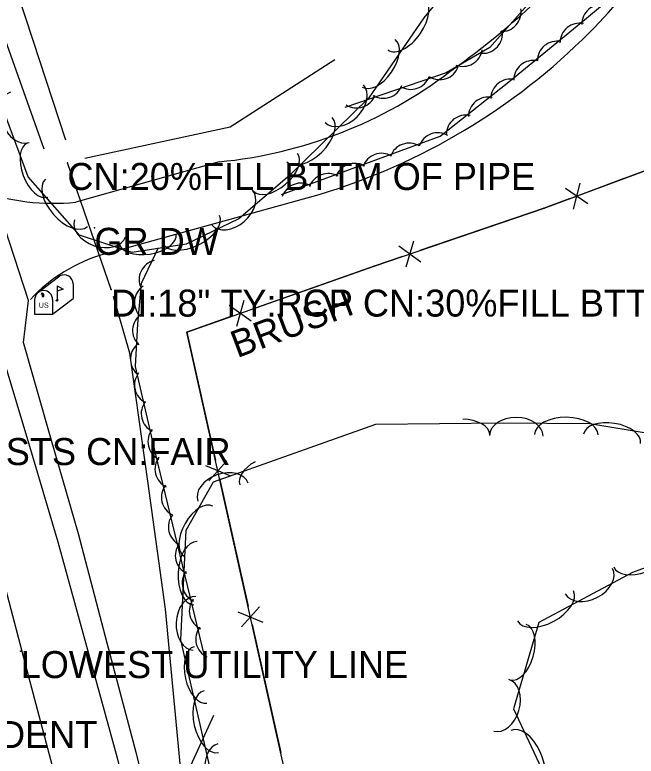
# Model space of a CAD drawing. Extents: x 954793 to 988390, y 1867850 to 1924428.
# Drawn here: x 957857.5 to 957972.5, y 1919621.5 to 1919758.7 of the extents above; entities that cross this region are included whole.
import ezdxf

# ---------------------------------------------------------------- set-up
doc = ezdxf.new("R2010")
doc.units = 0
for name, color, linetype in [('S_DITCHLINE', 7, 'Continuous'), ('S_DRG_PT_SYM', 7, 'Continuous'), ('S_DRIVEWAY', 7, 'Continuous'), ('S_EDGE_PAVEMENT', 7, 'Continuous'), ('S_ELECTRIC_UTILITIES_ANNOT', 7, 'Continuous'), ('S_FENCE', 7, 'Continuous'), ('S_GRD_PT_SYM', 7, 'Continuous'), ('S_MAILBOX', 7, 'Continuous'), ('S_MSC_PT_SYM', 7, 'Continuous'), ('S_PAVEMENT_CROWN', 7, 'Continuous'), ('S_SHOULDER', 7, 'Continuous'), ('S_SIDE_DRAIN', 7, 'Continuous'), ('S_SIDE_DRAIN_ANNOT', 7, 'Continuous'), ('S_STREAM', 7, 'Continuous'), ('S_SURVEY_TEXT_ANNOT', 7, 'Continuous'), ('S_TELEPHONE_UTILITIES_ANNOT', 7, 'Continuous'), ('S_TREE', 7, 'Continuous'), ('S_TREE_ANNOT', 7, 'Continuous'), ('S_UTL_PT_SYM', 7, 'Continuous')]:
    doc.layers.add(name, color=color, linetype=linetype)

msp = doc.modelspace()

# ---------------------------------------------------------------- linework, layer by layer
at = {"layer": 'S_DITCHLINE'}
for points in [[(957862.95, 1919733.81), (957856.48, 1919752.05), (957850.01, 1919770.3), (957843.54, 1919788.55), (957837.07, 1919806.79), (957832.65, 1919818.95), (957828.24, 1919831.1), (957823.82, 1919843.25), (957819.41, 1919855.4)], [(957866.98, 1919735.47), (957860.91, 1919753.92), (957854.85, 1919772.38), (957848.78, 1919790.83), (957842.72, 1919809.28), (957833.46, 1919831.3), (957824.2, 1919853.33)], [(957870.48, 1919732.13), (957883.94, 1919735.02), (957897.39, 1919737.92), (957916.76, 1919750.42)], [(957928.51, 1919435.66), (957925.52, 1919448.55), (957922.53, 1919461.44), (957919.54, 1919474.33), (957916.55, 1919487.21), (957912.24, 1919505.98), (957907.93, 1919524.76), (957903.62, 1919543.53), (957899.31, 1919562.3), (957896.63, 1919575.46), (957893.95, 1919588.62), (957891.28, 1919601.78), (957888.6, 1919614.94), (957887.01, 1919631.83), (957885.42, 1919648.72), (957882.12, 1919672.41), (957878.82, 1919696.1), (957875.81, 1919706.57)]]:
    msp.add_lwpolyline(points, dxfattribs=at)
at = {"layer": 'S_DRG_PT_SYM'}
for points in [[(957867.26, 1919731.26), (957867.26, 1919731.31), (957867.26, 1919731.26), (957867.21, 1919731.26), (957867.26, 1919731.26), (957867.26, 1919731.21), (957867.26, 1919731.26), (957867.31, 1919731.26)], [(957875.35, 1919707.84), (957875.35, 1919707.89), (957875.35, 1919707.84), (957875.3, 1919707.84), (957875.35, 1919707.84), (957875.35, 1919707.79), (957875.35, 1919707.84), (957875.4, 1919707.84)]]:
    msp.add_lwpolyline(points, dxfattribs=at)
for points in [[(957867.26, 1919731.26), (957867.21, 1919731.24), (957867.26, 1919731.26), (957867.28, 1919731.21), (957867.26, 1919731.26), (957867.31, 1919731.27), (957867.26, 1919731.26), (957867.24, 1919731.3)], [(957867.26, 1919731.26), (957867.21, 1919731.24), (957867.26, 1919731.26), (957867.28, 1919731.21), (957867.26, 1919731.26), (957867.31, 1919731.27), (957867.26, 1919731.26), (957867.24, 1919731.3)], [(957875.35, 1919707.84), (957875.3, 1919707.82), (957875.35, 1919707.84), (957875.37, 1919707.79), (957875.35, 1919707.84), (957875.4, 1919707.85), (957875.35, 1919707.84), (957875.33, 1919707.88)], [(957875.35, 1919707.84), (957875.3, 1919707.82), (957875.35, 1919707.84), (957875.37, 1919707.79), (957875.35, 1919707.84), (957875.4, 1919707.85), (957875.35, 1919707.84), (957875.33, 1919707.88)]]:
    msp.add_lwpolyline(points, close=True, dxfattribs=at)
at = {"layer": 'S_DRIVEWAY'}
for points in [[(957895.32, 1919731.48), (957868.8, 1919724.01)], [(957873.99, 1919714.37), (957913.82, 1919725.41)]]:
    msp.add_lwpolyline(points, dxfattribs=at)
for centre, major_axis, ratio, start_param, end_param in [((957847.6, 1919870.01), (98.08, 133.23), 0.986603, 4.570862, 4.817141), ((957847.02, 1919876.45), (118.12, 105.21), 0.994367, 4.602504, 4.903424), ((957879.88, 1919838.96), (97.15, 68.53), 0.996438, 4.389546, 4.885648), ((957888.22, 1919813.63), (70.45, 44.24), 0.988952, 4.242381, 4.801268), ((957864.55, 1919764.34), (26.75, -30.53), 0.997538, 5.220551, 5.667466), ((957881.48, 1919687.27), (-25.89, -12.88), 0.971297, 4.525733, 5.083554)]:
    msp.add_ellipse(centre, major_axis=major_axis, ratio=ratio, start_param=start_param, end_param=end_param, dxfattribs=at)
at = {"layer": 'S_EDGE_PAVEMENT'}
msp.add_lwpolyline([(957909.11, 1919484.01), (957904.61, 1919504.08), (957900.44, 1919522.21), (957896.27, 1919540.35), (957891.64, 1919560.18), (957887.01, 1919580.02), (957881.78, 1919600.59), (957876.55, 1919621.17), (957871.05, 1919641.14), (957865.54, 1919661.12), (957860.28, 1919678.81), (957855.02, 1919696.5), (957848.84, 1919715.66), (957842.66, 1919734.82), (957836.4, 1919751.86)], dxfattribs=at)
at = {"layer": 'S_FENCE'}
for p, q in [((957955.47, 1919722.87), (957986.07, 1919734.3)), ((957962.1, 1919727.53), (957960.85, 1919722.69)), ((957963.53, 1919723.69), (957959.41, 1919726.53)), ((957924.02, 1919712.16), (957955.47, 1919722.87)), ((957931.31, 1919716.8), (957929.91, 1919712)), ((957932.63, 1919712.92), (957928.59, 1919715.88)), ((957889.38, 1919699.95), (957924.02, 1919712.16)), ((957899.92, 1919705.84), (957898.58, 1919701.02)), ((957901.29, 1919701.98), (957897.22, 1919704.89)), ((957906.96, 1919621.2), (957889.38, 1919699.95)), ((957892.79, 1919675.28), (957897.41, 1919673.37)), ((957896.79, 1919676.17), (957893.41, 1919672.48)), ((957902.82, 1919649.14), (957899.45, 1919645.45)), ((957898.82, 1919648.25), (957903.44, 1919646.34))]:
    msp.add_line(p, q, dxfattribs=at)
for points in [[(957946.71, 1919419.31), (957951.49, 1919425.65), (957936.4, 1919493.5), (957919.99, 1919567.92), (957906.96, 1919621.2), (957889.38, 1919699.95), (957924.02, 1919712.16), (957955.47, 1919722.87), (957986.07, 1919734.3)], [(957946.71, 1919419.31), (957951.49, 1919425.65), (957936.4, 1919493.5), (957919.99, 1919567.92), (957906.96, 1919621.2), (957889.38, 1919699.95), (957924.02, 1919712.16), (957955.47, 1919722.87), (957986.07, 1919734.3)], [(957970.23, 1919728.38), (957963.35, 1919725.81)], [(957960.13, 1919724.61), (957955.47, 1919722.87)], [(957955.47, 1919722.87), (957932.5, 1919715.05)], [(957929.25, 1919713.94), (957924.02, 1919712.16)], [(957924.02, 1919712.16), (957901.14, 1919704.1)], [(957897.9, 1919702.96), (957889.38, 1919699.95)], [(957889.38, 1919699.95), (957894.66, 1919676.28)], [(957895.41, 1919672.93), (957900.7, 1919649.25)], [(957901.44, 1919645.9), (957906.73, 1919622.22)]]:
    msp.add_lwpolyline(points, dxfattribs=at)
at = {"layer": 'S_GRD_PT_SYM'}
msp.add_lwpolyline([(957858.61, 1919640.96), (957858.61, 1919641.01), (957858.61, 1919640.96), (957858.56, 1919640.96), (957858.61, 1919640.96), (957858.61, 1919640.91), (957858.61, 1919640.96), (957858.66, 1919640.96)], dxfattribs=at)
at = {"layer": 'S_MAILBOX'}
for p, q in [((957861.75, 1919707.26), (957865.88, 1919710.37)), ((957865.36, 1919708.55), (957865.36, 1919705.84)), ((957868.31, 1919708.9), (957868.31, 1919706.18)), ((957861.19, 1919705.99), (957861.19, 1919703.27)), ((957864.52, 1919703.27), (957868.31, 1919706.18)), ((957864.52, 1919705.99), (957864.52, 1919703.27)), ((957861.19, 1919703.27), (957864.52, 1919703.27))]:
    msp.add_line(p, q, dxfattribs=at)
for points in [[(957865.36, 1919708.55), (957866.47, 1919707.89), (957865.36, 1919707.54)], [(957862.38, 1919707.1), (957862.6, 1919706.97), (957862.6, 1919706.58), (957862.9, 1919706.58), (957862.9, 1919706.94), (957862.71, 1919707.19), (957862.38, 1919707.13)]]:
    msp.add_lwpolyline(points, dxfattribs=at)
for centre, end in [((957866.65, 1919708.9), 117.5718), ((957862.86, 1919705.99), 180)]:
    msp.add_arc(centre, 1.66, 0, end, dxfattribs=at)
msp.add_ellipse((957865.36, 1919705.84), major_axis=(0.145, 0.132), ratio=0.564646, dxfattribs=at)
at = {"layer": 'S_MSC_PT_SYM'}
for points in [[(957955.47, 1919722.87), (957955.47, 1919722.92), (957955.47, 1919722.87), (957955.42, 1919722.87), (957955.47, 1919722.87), (957955.47, 1919722.82), (957955.47, 1919722.87), (957955.52, 1919722.87)], [(957872.26, 1919719.26), (957872.26, 1919719.31), (957872.26, 1919719.26), (957872.21, 1919719.26), (957872.26, 1919719.26), (957872.26, 1919719.21), (957872.26, 1919719.26), (957872.31, 1919719.26)], [(957924.02, 1919712.16), (957924.02, 1919712.21), (957924.02, 1919712.16), (957923.97, 1919712.16), (957924.02, 1919712.16), (957924.02, 1919712.11), (957924.02, 1919712.16), (957924.07, 1919712.16)], [(957889.38, 1919699.95), (957889.38, 1919700), (957889.38, 1919699.95), (957889.33, 1919699.95), (957889.38, 1919699.95), (957889.38, 1919699.9), (957889.38, 1919699.95), (957889.43, 1919699.95)]]:
    msp.add_lwpolyline(points, dxfattribs=at)
for points in [[(957955.47, 1919722.87), (957955.45, 1919722.91), (957955.47, 1919722.87), (957955.42, 1919722.85), (957955.47, 1919722.87), (957955.49, 1919722.82), (957955.47, 1919722.87), (957955.51, 1919722.88)], [(957955.47, 1919722.87), (957955.45, 1919722.91), (957955.47, 1919722.87), (957955.42, 1919722.85), (957955.47, 1919722.87), (957955.49, 1919722.82), (957955.47, 1919722.87), (957955.51, 1919722.88)], [(957872.26, 1919719.26), (957872.26, 1919719.31), (957872.26, 1919719.26), (957872.21, 1919719.26), (957872.26, 1919719.26), (957872.26, 1919719.21), (957872.26, 1919719.26), (957872.31, 1919719.26)], [(957872.26, 1919719.26), (957872.26, 1919719.31), (957872.26, 1919719.26), (957872.21, 1919719.26), (957872.26, 1919719.26), (957872.26, 1919719.21), (957872.26, 1919719.26), (957872.31, 1919719.26)], [(957924.02, 1919712.16), (957924, 1919712.2), (957924.02, 1919712.16), (957923.97, 1919712.14), (957924.02, 1919712.16), (957924.04, 1919712.11), (957924.02, 1919712.16), (957924.07, 1919712.17)], [(957924.02, 1919712.16), (957924, 1919712.2), (957924.02, 1919712.16), (957923.97, 1919712.14), (957924.02, 1919712.16), (957924.04, 1919712.11), (957924.02, 1919712.16), (957924.07, 1919712.17)], [(957889.38, 1919699.95), (957889.36, 1919700), (957889.38, 1919699.95), (957889.33, 1919699.94), (957889.38, 1919699.95), (957889.4, 1919699.91), (957889.38, 1919699.95), (957889.43, 1919699.97)], [(957889.38, 1919699.95), (957889.36, 1919700), (957889.38, 1919699.95), (957889.33, 1919699.94), (957889.38, 1919699.95), (957889.4, 1919699.91), (957889.38, 1919699.95), (957889.43, 1919699.97)]]:
    msp.add_lwpolyline(points, close=True, dxfattribs=at)
at = {"layer": 'S_PAVEMENT_CROWN'}
msp.add_lwpolyline([(957897.3, 1919481.39), (957892.53, 1919502.27), (957888.56, 1919519.95), (957884.58, 1919537.64), (957879.94, 1919557.73), (957875.3, 1919577.83), (957870.02, 1919598.28), (957864.75, 1919618.74), (957859.57, 1919638.29), (957854.38, 1919657.85), (957849.03, 1919675.5), (957843.68, 1919693.16), (957837.63, 1919712.21), (957831.57, 1919731.27), (957824.47, 1919750.25), (957817.37, 1919769.23), (957809.69, 1919786.76), (957802.01, 1919804.29), (957794.03, 1919820.06)], dxfattribs=at)
at = {"layer": 'S_SHOULDER'}
msp.add_lwpolyline([(957911.64, 1919489.7), (957908.35, 1919504.63), (957904.15, 1919522.73), (957899.95, 1919540.82), (957895.29, 1919560.73), (957890.64, 1919580.65), (957885.31, 1919601.42), (957879.98, 1919622.19), (957874.63, 1919642.42), (957869.29, 1919662.66), (957864.21, 1919680.34), (957859.14, 1919698.03), (957860.08, 1919705.83), (957854.76, 1919721.9), (957850.43, 1919726.46), (957847.22, 1919735.88), (957839.77, 1919755.82), (957832.32, 1919775.77), (957824.59, 1919793.48), (957816.87, 1919811.2), (957808.57, 1919827.4), (957800.26, 1919843.6), (957792.96, 1919856.29)], dxfattribs=at)
at = {"layer": 'S_SIDE_DRAIN'}
msp.add_line((957875.35, 1919707.84), (957867.26, 1919731.26), dxfattribs=at)
msp.add_lwpolyline([(957875.35, 1919707.84), (957867.26, 1919731.26)], dxfattribs=at)
msp.add_lwpolyline([(957875.35, 1919707.84), (957867.26, 1919731.26)], dxfattribs=at)
at = {"layer": 'S_STREAM'}
msp.add_lwpolyline([(957889.33, 1919617.86), (957889.39, 1919618.3), (957894.36, 1919629.1)], dxfattribs=at)
at = {"layer": 'S_TREE'}
for points in [[(958003.02, 1919861.85), (957958.43, 1919793.19), (957944.51, 1919771.84), (957933.22, 1919758.11), (957923.01, 1919743.32), (957908.36, 1919728.95), (957898.99, 1919720.94), (957889.22, 1919716.24), (957879.24, 1919714.67), (957869.51, 1919717.93), (957859.98, 1919728.72), (957850.65, 1919753.88), (957837.37, 1919791.96), (957823.88, 1919824.74), (957808.72, 1919849.29), (957800.39, 1919864.56), (957791.81, 1919878.66)], [(958018.23, 1919850.88), (957975.13, 1919786.34), (957945.43, 1919752.65), (957937.35, 1919747.95), (957918.58, 1919741.52)], [(957906.89, 1919725.41), (957936.24, 1919736.2), (957948.96, 1919746.26), (957963.3, 1919758.05), (957971.46, 1919764.9), (958001.61, 1919806.55), (958023.82, 1919839.28)], [(957892.72, 1919639.81), (957883.57, 1919677.6), (957879.83, 1919693.6), (957880.29, 1919701.52), (957880.96, 1919709.05), (957884.09, 1919715.62)], [(957895.05, 1919613.32), (957888.24, 1919643.04), (957889.23, 1919663.34), (957894.29, 1919672.25), (957924.34, 1919682.93), (957947.9, 1919683.19), (957963.94, 1919683.07), (957974.73, 1919681.29), (957984.41, 1919677.39), (957993.25, 1919674.25), (957992.29, 1919663.04), (957971.8, 1919655.53), (957954.49, 1919646.24), (957949.83, 1919630.25), (957956.82, 1919615.29)]]:
    msp.add_lwpolyline(points, dxfattribs=at)
for centre, start, end in [((957966.09, 1919756.92), 79.2281, 180.8251), ((957947.56, 1919759.2), 267.8049, 9.4018), ((957962.04, 1919753.48), 78.6122, 180.2091), ((957944.12, 1919755.18), 267.8049, 9.4018), ((957957.87, 1919750.15), 78.6122, 180.2091), ((957940.42, 1919752.77), 249.3575, 350.9544), ((957936.16, 1919750.32), 238.101, 339.6979), ((957953.49, 1919746.59), 78.6122, 180.2091), ((957930.8, 1919748.52), 238.101, 339.6979), ((957949.22, 1919743.13), 77.5514, 179.1483), ((957925.73, 1919746.86), 238.101, 339.6979), ((957920.76, 1919745.08), 238.101, 339.6979), ((957945.09, 1919739.81), 77.5514, 179.1483), ((957940.99, 1919736.48), 77.5514, 179.1483), ((957935.81, 1919733.21), 59.3899, 160.9868), ((957930.49, 1919731.29), 59.3899, 160.9868), ((957925.39, 1919729.41), 59.3899, 160.9868), ((957920.42, 1919727.55), 59.3899, 160.9868), ((957915.49, 1919725.66), 59.3899, 160.9868), ((957910.46, 1919723.89), 59.3899, 160.9868), ((957884.17, 1919709.69), 103.7258, 205.3227), ((957883.31, 1919705.48), 124.1367, 225.7336), ((957882.96, 1919700.29), 125.8393, 227.4362), ((957882.57, 1919694.97), 125.8393, 227.4362), ((957883.32, 1919690.19), 142.3677, 243.9646), ((957884.56, 1919684.89), 142.3677, 243.9646), ((957885.8, 1919679.73), 142.3677, 243.9646), ((957887.1, 1919674.63), 142.8103, 244.4072), ((957888.29, 1919669.43), 142.8103, 244.4072), ((957889.58, 1919663.93), 142.8103, 244.4072), ((957890.86, 1919658.64), 142.8103, 244.4072), ((957892.14, 1919653.5), 142.8103, 244.4072), ((957893.46, 1919648.38), 142.8103, 244.4072), ((957894.64, 1919643.18), 142.8103, 244.4072)]:
    msp.add_arc(centre, 3.64, start, end, dxfattribs=at)
for centre, major_axis, ratio, start_param, end_param in [((957929.88, 1919757), (3.33, 4.83), 0.55008, 3.141593, 6.283185), ((957924.84, 1919749.71), (3.04, 4.4), 0.540699, 3.141593, 6.283185), ((957918.48, 1919742.22), (3.54, 3.47), 0.685311, 3.141593, 6.283185), ((957858.44, 1919739.72), (1.72, -4.65), 0.685311, 3.141593, 6.283185), ((957912.06, 1919735.55), (4.19, 4.11), 0.55008, 3.141593, 6.283185), ((957861.78, 1919729.97), (1.86, -5.01), 0.540699, 3.141593, 6.283185), ((957905.76, 1919729.52), (4.06, 3.47), 0.540699, 3.141593, 6.283185), ((957867.08, 1919723.89), (3.88, -4.4), 0.55008, 3.141593, 6.283185), ((957897.75, 1919723.02), (3.77, 3.22), 0.685311, 3.141593, 6.283185), ((957873.29, 1919719.18), (4.7, -1.58), 0.685311, 3.141593, 6.283185), ((957890.1, 1919719.01), (5.29, 2.55), 0.55008, 3.141593, 6.283185), ((957882.1, 1919717.27), (5.28, 0.83), 0.540699, 3.141593, 6.283185), ((957940.05, 1919680.98), (-5.35, -0.06), 0.540699, 3.141593, 4.638331), ((957950.31, 1919680.79), (-4.96, 0.04), 0.685311, 3.141593, 6.283185), ((957959.58, 1919680.98), (-5.87, 0.04), 0.55008, 3.141593, 6.283185), ((957968.05, 1919680.24), (-5.27, 0.87), 0.540699, 3.141593, 6.283185), ((957904.69, 1919673.7), (-5.53, -1.97), 0.55008, 5.019892, 6.283185), ((957896.05, 1919670.35), (-4.67, -1.66), 0.685311, 3.141593, 6.283185), ((957891.55, 1919663.14), (-2.64, -4.65), 0.540699, 3.141593, 6.283185), ((957890.96, 1919655.35), (-0.29, -5.86), 0.55008, 3.141593, 6.283185), ((957973.38, 1919658.36), (5.02, 1.84), 0.540699, 3.141593, 6.283185), ((957963.76, 1919653.92), (4.37, 2.34), 0.685311, 3.141593, 6.283185), ((957955.72, 1919649.31), (5.17, 2.77), 0.55008, 3.141593, 6.283185), ((957890.77, 1919646.09), (-0.24, -4.95), 0.685311, 3.141593, 6.283185), ((957950.68, 1919640.75), (1.49, 5.13), 0.540699, 3.141593, 6.283185), ((957891.9, 1919636.56), (1.19, -5.21), 0.540699, 3.141593, 6.283185), ((957947.55, 1919630.93), (1.39, 4.76), 0.685311, 3.141593, 6.283185), ((957893.88, 1919627.91), (1.31, -5.72), 0.55008, 3.141593, 6.283185), ((957951.82, 1919620.98), (-2.48, 5.32), 0.55008, 3.141593, 6.283185), ((957896.2, 1919618.95), (1.11, -4.83), 0.685311, 3.141593, 4.51515)]:
    msp.add_ellipse(centre, major_axis=major_axis, ratio=ratio, start_param=start_param, end_param=end_param, dxfattribs=at)
at = {"layer": 'S_UTL_PT_SYM'}
msp.add_lwpolyline([(957858.61, 1919640.96), (957858.61, 1919641.01), (957858.61, 1919640.96), (957858.56, 1919640.96), (957858.61, 1919640.96), (957858.61, 1919640.91), (957858.61, 1919640.96), (957858.66, 1919640.96)], close=True, dxfattribs=at)
msp.add_lwpolyline([(957858.61, 1919640.96), (957858.61, 1919641.01), (957858.61, 1919640.96), (957858.56, 1919640.96), (957858.61, 1919640.96), (957858.61, 1919640.91), (957858.61, 1919640.96), (957858.66, 1919640.96)], close=True, dxfattribs=at)
msp.add_lwpolyline([(957858.61, 1919640.96), (957858.61, 1919641.01), (957858.61, 1919640.96), (957858.56, 1919640.96), (957858.61, 1919640.96), (957858.61, 1919640.91), (957858.61, 1919640.96), (957858.66, 1919640.96)], dxfattribs=at)

# ---------------------------------------------------------------- texts
at = {"layer": 'S_ELECTRIC_UTILITIES_ANNOT'}
msp.add_text('LOWEST UTILITY LINE', height=5, dxfattribs=at).set_placement((957858.61, 1919635.96))
at = {"layer": 'S_MAILBOX'}
msp.add_text('US', height=0.96, rotation=360, dxfattribs=at).set_placement((957861.96, 1919704.47))
at = {"layer": 'S_SIDE_DRAIN_ANNOT'}
for s, p in [('CN:20%FILL BTTM OF PIPE', (957867.26, 1919726.26)), ('DI:18" TY:RCP CN:30%FILL BTTM O', (957875.35, 1919702.84))]:
    msp.add_text(s, height=5, dxfattribs=at).set_placement(p)
at = {"layer": 'S_SURVEY_TEXT_ANNOT'}
for s, p in [('GR DW', (957872.26, 1919714.26)), ('5BARB MET POSTS CN:FAIR', (957806.44, 1919675.37))]:
    msp.add_text(s, height=5, dxfattribs=at).set_placement(p)
at = {"layer": 'S_TELEPHONE_UTILITIES_ANNOT'}
msp.add_text('INDEPENDENT', height=5, dxfattribs=at).set_placement((957824.88, 1919623.02))
at = {"layer": 'S_TREE_ANNOT'}
msp.add_text('BRUSH', height=5, rotation=20.6557, dxfattribs=at).set_placement((957898.68, 1919695.13))

doc.saveas('drawing.dxf')
